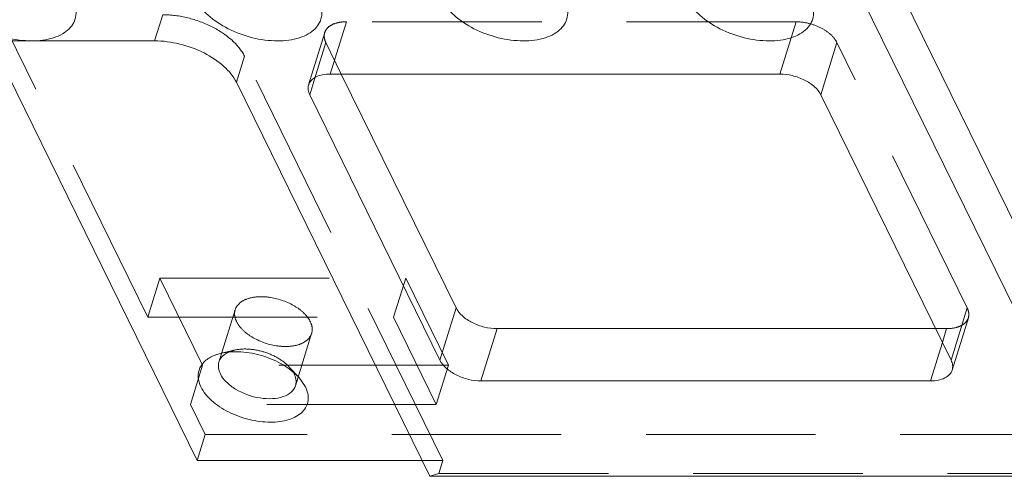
# Model space of a CAD drawing. Header units: millimetres. Extents: x 4497 to 11741, y 5958 to 12619.
# Tile 310 of 424: x 5269 to 5299, y 12318 to 12331. Entities that reach past the tile are written whole.
import ezdxf

# ---------------------------------------------------------------- set-up
doc = ezdxf.new("R2010")
doc.units = ezdxf.units.MM
doc.header["$LTSCALE"] = 0.8
doc.linetypes.add('HIDDEN', pattern=[9.525, 6.35, -3.175])
doc.layers.get('0').update_dxf_attribs({"linetype": 'CONTINUOUS', "lineweight": 0})
doc.layers.add('3', color=5, linetype='HIDDEN', lineweight=0)

msp = doc.modelspace()

# ---------------------------------------------------------------- linework, layer by layer
at = {"linetype": 'Continuous'}
for p, q in [((5291.398, 12340.468), (5300.134, 12322.665)), ((5290.45, 12339.846), (5299.65, 12321.099)), ((5273.124, 12330.671), (5204.32, 12330.671)), ((5274.398, 12318.09), (5268.449, 12330.211)), ((5291.862, 12329.677), (5278.387, 12329.677)), ((5278.719, 12329.677), (5282.16, 12322.665)), ((5281.372, 12317.618), (5275.576, 12329.428)), ((5277.771, 12329.055), (5277.925, 12329.552)), ((5277.771, 12329.055), (5281.676, 12321.099)), ((5296.993, 12321.099), (5293.089, 12329.055)), ((5281.676, 12321.099), (5282.16, 12322.665)), ((5282.902, 12320.477), (5283.386, 12322.044)), ((5283.386, 12322.044), (5296.529, 12322.044)), ((5296.377, 12320.477), (5296.733, 12321.629)), ((5277.441, 12320.587), (5277.644, 12320.297)), ((5282.902, 12320.477), (5296.377, 12320.477)), ((5274.398, 12318.09), (5281.14, 12318.09)), ((5281.372, 12317.618), (5348.609, 12317.618))]:
    msp.add_line(p, q, dxfattribs=at)
msp.add_arc((5276.658, 12320.371), 0.72, 26.1713, 29.7258, dxfattribs=at)
for points, knots in [([(5269.439, 12330.671), (5269.187, 12330.671), (5268.674, 12330.741), (5267.963, 12331.002), (5267.37, 12331.387), (5267.076, 12331.734), (5266.987, 12331.915)], [0, 0, 0, 0, 0.264727, 0.536651, 0.788527, 1, 1, 1, 1]), ([(5270.671, 12331.915), (5270.743, 12331.769), (5270.803, 12331.522), (5270.71, 12331.215), (5270.566, 12331.021), (5270.356, 12330.866), (5269.983, 12330.708), (5269.661, 12330.671), (5269.439, 12330.671)], [0, 0, 0, 0, 0.22564, 0.330087, 0.438393, 0.557218, 0.690368, 1, 1, 1, 1]), ([(5278.04, 12331.915), (5278.111, 12331.769), (5278.172, 12331.522), (5278.079, 12331.215), (5277.935, 12331.021), (5277.725, 12330.866), (5277.352, 12330.709), (5276.775, 12330.642), (5276.043, 12330.74), (5275.331, 12331.002), (5274.738, 12331.387), (5274.444, 12331.734), (5274.356, 12331.915)], [0, 0, 0, 0, 0.096782, 0.141583, 0.188034, 0.239009, 0.296134, 0.428923, 0.58009, 0.735393, 0.879229, 1, 1, 1, 1]), ([(5285.408, 12331.915), (5285.48, 12331.769), (5285.54, 12331.522), (5285.447, 12331.215), (5285.303, 12331.021), (5285.093, 12330.866), (5284.72, 12330.709), (5284.144, 12330.642), (5283.412, 12330.74), (5282.699, 12331.002), (5282.107, 12331.387), (5281.813, 12331.734), (5281.724, 12331.915)], [0, 0, 0, 0, 0.096782, 0.141583, 0.188034, 0.239009, 0.296134, 0.428923, 0.58009, 0.735393, 0.879229, 1, 1, 1, 1]), ([(5292.777, 12331.915), (5292.848, 12331.769), (5292.909, 12331.522), (5292.816, 12331.215), (5292.672, 12331.021), (5292.462, 12330.866), (5292.088, 12330.709), (5291.512, 12330.642), (5290.78, 12330.74), (5290.068, 12331.002), (5289.475, 12331.387), (5289.181, 12331.734), (5289.093, 12331.915)], [0, 0, 0, 0, 0.096782, 0.141583, 0.188034, 0.239009, 0.296134, 0.428923, 0.58009, 0.735393, 0.879229, 1, 1, 1, 1]), ([(5273.124, 12330.671), (5273.376, 12330.671), (5273.889, 12330.602), (5274.6, 12330.341), (5275.193, 12329.956), (5275.487, 12329.609), (5275.576, 12329.428)], [0, 0, 0, 0, 0.264737, 0.536644, 0.78852, 1, 1, 1, 1]), ([(5277.737, 12329.35), (5277.752, 12329.4), (5277.812, 12329.498), (5277.963, 12329.602), (5278.162, 12329.664), (5278.309, 12329.677), (5278.387, 12329.677)], [0, 0, 0, 0, 0.202192, 0.429913, 0.696455, 1, 1, 1, 1]), ([(5291.862, 12329.677), (5291.989, 12329.677), (5292.245, 12329.642), (5292.601, 12329.512), (5292.897, 12329.319), (5293.044, 12329.146), (5293.089, 12329.055)], [0, 0, 0, 0, 0.264705, 0.53665, 0.788546, 1, 1, 1, 1]), ([(5277.771, 12329.055), (5277.748, 12329.103), (5277.716, 12329.2), (5277.723, 12329.304), (5277.737, 12329.35)], [0, 0, 0, 0, 0.525206, 1, 1, 1, 1]), ([(5282.16, 12322.665), (5282.204, 12322.575), (5282.351, 12322.401), (5282.648, 12322.209), (5283.003, 12322.078), (5283.26, 12322.044), (5283.386, 12322.044)], [0, 0, 0, 0, 0.211454, 0.46335, 0.735295, 1, 1, 1, 1]), ([(5274.512, 12320.297), (5274.467, 12320.389), (5274.406, 12320.582), (5274.459, 12320.883), (5274.66, 12321.123), (5274.85, 12321.22), (5274.956, 12321.258)], [0, 0, 0, 0, 0.254408, 0.483616, 0.722527, 1, 1, 1, 1]), ([(5274.956, 12321.258), (5274.969, 12321.263), (5275.021, 12321.281), (5275.075, 12321.296), (5275.116, 12321.305)], [0, 0, 0, 0, 0.243674, 1, 1, 1, 1]), ([(5275.052, 12321.043), (5275.058, 12321.06), (5275.084, 12321.128), (5275.13, 12321.189), (5275.17, 12321.227)], [0, 0, 0, 0, 0.243813, 1, 1, 1, 1]), ([(5275.116, 12321.305), (5275.31, 12321.351), (5275.737, 12321.373), (5276.372, 12321.25), (5276.966, 12320.993), (5277.306, 12320.734), (5277.441, 12320.587)], [0, 0, 0, 0, 0.236662, 0.499941, 0.763254, 1, 1, 1, 1]), ([(5275.17, 12321.227), (5275.181, 12321.237), (5275.229, 12321.279), (5275.285, 12321.313), (5275.329, 12321.334)], [0, 0, 0, 0, 0.237837, 1, 1, 1, 1]), ([(5282.902, 12320.477), (5282.776, 12320.477), (5282.519, 12320.512), (5282.164, 12320.642), (5281.867, 12320.835), (5281.72, 12321.008), (5281.676, 12321.099)], [0, 0, 0, 0, 0.264705, 0.53665, 0.788546, 1, 1, 1, 1]), ([(5296.993, 12321.099), (5297.016, 12321.051), (5297.049, 12320.953), (5297.042, 12320.85), (5297.028, 12320.804)], [0, 0, 0, 0, 0.525206, 1, 1, 1, 1]), ([(5275.094, 12320.688), (5275.066, 12320.746), (5275.027, 12320.863), (5275.036, 12320.988), (5275.052, 12321.043)], [0, 0, 0, 0, 0.525547, 1, 1, 1, 1]), ([(5297.028, 12320.804), (5297.012, 12320.754), (5296.952, 12320.655), (5296.801, 12320.552), (5296.603, 12320.489), (5296.455, 12320.477), (5296.377, 12320.477)], [0, 0, 0, 0, 0.202192, 0.429913, 0.696455, 1, 1, 1, 1]), ([(5277.345, 12320.334), (5277.323, 12320.26), (5277.22, 12320.114), (5276.966, 12319.985), (5276.641, 12319.931), (5276.147, 12319.963), (5275.66, 12320.135), (5275.275, 12320.423), (5275.138, 12320.598), (5275.094, 12320.688)], [0, 0, 0, 0, 0.088029, 0.191747, 0.316247, 0.457593, 0.752183, 0.885941, 1, 1, 1, 1]), ([(5277.304, 12320.688), (5277.315, 12320.667), (5277.349, 12320.587), (5277.366, 12320.498), (5277.363, 12320.433)], [0, 0, 0, 0, 0.267539, 1, 1, 1, 1]), ([(5277.644, 12320.297), (5277.704, 12320.173), (5277.756, 12319.963), (5277.677, 12319.702), (5277.554, 12319.538), (5277.376, 12319.406), (5277.059, 12319.272), (5276.569, 12319.215), (5275.947, 12319.299), (5275.341, 12319.521), (5274.838, 12319.848), (5274.588, 12320.143), (5274.512, 12320.297)], [0, 0, 0, 0, 0.096782, 0.141583, 0.188034, 0.239009, 0.296134, 0.428923, 0.580089, 0.735393, 0.879229, 1, 1, 1, 1])]:
    msp.add_open_spline(points, degree=3, knots=knots, dxfattribs=at)
msp.add_open_spline([(5277.363, 12320.433), (5277.361, 12320.4), (5277.355, 12320.366), (5277.345, 12320.334)], degree=3, dxfattribs=at)
at = {"layer": '3'}
for p, q in [((5273.124, 12330.671), (5273.366, 12331.455)), ((5278.387, 12329.677), (5278.871, 12331.243)), ((5292.347, 12331.243), (5278.871, 12331.243)), ((5291.862, 12329.677), (5292.347, 12331.243)), ((5272.916, 12322.385), (5268.691, 12330.995)), ((5277.737, 12329.35), (5278.221, 12330.917)), ((5277.925, 12329.552), (5278.255, 12330.622)), ((5278.255, 12330.622), (5278.719, 12329.677)), ((5293.089, 12329.055), (5293.573, 12330.622)), ((5297.477, 12322.665), (5293.573, 12330.622)), ((5275.576, 12329.428), (5275.818, 12330.211)), ((5281.766, 12318.09), (5275.818, 12330.211)), ((5272.916, 12322.385), (5273.279, 12323.56)), ((5273.279, 12323.56), (5280.648, 12323.56)), ((5274.561, 12320.95), (5273.279, 12323.56)), ((5280.285, 12322.385), (5280.648, 12323.56)), ((5280.648, 12323.56), (5281.929, 12320.95)), ((5275.537, 12322.609), (5275.052, 12321.043)), ((5296.993, 12321.099), (5297.477, 12322.665)), ((5272.916, 12322.385), (5280.285, 12322.385)), ((5280.285, 12322.385), (5281.566, 12319.775)), ((5297.027, 12320.803), (5297.512, 12322.37)), ((5296.529, 12322.044), (5296.861, 12322.044)), ((5296.733, 12321.629), (5296.861, 12322.044)), ((5277.83, 12321.901), (5277.345, 12320.334)), ((5275.52, 12321.4), (5275.116, 12321.305)), ((5274.197, 12319.775), (5274.561, 12320.95)), ((5281.929, 12320.95), (5274.561, 12320.95)), ((5277.161, 12320.893), (5277.441, 12320.587)), ((5281.566, 12319.775), (5281.929, 12320.95)), ((5281.566, 12319.775), (5274.197, 12319.775)), ((5274.64, 12318.873), (5274.197, 12319.775)), ((5274.64, 12318.873), (5274.398, 12318.09)), ((5338.653, 12318.873), (5274.64, 12318.873)), ((5281.14, 12318.09), (5281.766, 12318.09)), ((5281.645, 12317.698), (5281.766, 12318.09)), ((5281.372, 12317.618), (5281.645, 12317.698)), ((5281.645, 12317.698), (5348.883, 12317.698))]:
    msp.add_line(p, q, dxfattribs=at)
for points, knots in [([(5275.818, 12330.211), (5275.729, 12330.393), (5275.435, 12330.739), (5274.842, 12331.124), (5274.131, 12331.386), (5273.618, 12331.455), (5273.366, 12331.455)], [0, 0, 0, 0, 0.21148, 0.463356, 0.735263, 1, 1, 1, 1]), ([(5278.871, 12331.243), (5278.793, 12331.243), (5278.646, 12331.231), (5278.447, 12331.169), (5278.296, 12331.065), (5278.236, 12330.966), (5278.221, 12330.917)], [0, 0, 0, 0, 0.303545, 0.570087, 0.797808, 1, 1, 1, 1]), ([(5293.573, 12330.622), (5293.528, 12330.712), (5293.381, 12330.886), (5293.085, 12331.078), (5292.729, 12331.209), (5292.473, 12331.243), (5292.347, 12331.243)], [0, 0, 0, 0, 0.211454, 0.46335, 0.735295, 1, 1, 1, 1]), ([(5278.221, 12330.917), (5278.207, 12330.871), (5278.2, 12330.767), (5278.232, 12330.669), (5278.255, 12330.622)], [0, 0, 0, 0, 0.474794, 1, 1, 1, 1]), ([(5275.537, 12322.609), (5275.559, 12322.683), (5275.662, 12322.829), (5275.916, 12322.959), (5276.241, 12323.013), (5276.735, 12322.981), (5277.222, 12322.808), (5277.607, 12322.521), (5277.744, 12322.345), (5277.788, 12322.255)], [0, 0, 0, 0, 0.088025, 0.191732, 0.316225, 0.45757, 0.75217, 0.885935, 1, 1, 1, 1]), ([(5275.578, 12322.255), (5275.55, 12322.312), (5275.511, 12322.429), (5275.52, 12322.554), (5275.537, 12322.609)], [0, 0, 0, 0, 0.525544, 1, 1, 1, 1]), ([(5297.512, 12322.37), (5297.526, 12322.416), (5297.533, 12322.52), (5297.501, 12322.618), (5297.477, 12322.665)], [0, 0, 0, 0, 0.474794, 1, 1, 1, 1]), ([(5277.83, 12321.901), (5277.807, 12321.827), (5277.704, 12321.681), (5277.45, 12321.551), (5277.126, 12321.498), (5276.631, 12321.529), (5276.144, 12321.702), (5275.76, 12321.989), (5275.622, 12322.165), (5275.578, 12322.255)], [0, 0, 0, 0, 0.088025, 0.191732, 0.316225, 0.45757, 0.75217, 0.885935, 1, 1, 1, 1]), ([(5277.788, 12322.255), (5277.816, 12322.198), (5277.856, 12322.081), (5277.847, 12321.956), (5277.83, 12321.901)], [0, 0, 0, 0, 0.525544, 1, 1, 1, 1]), ([(5296.861, 12322.044), (5296.939, 12322.044), (5297.087, 12322.056), (5297.285, 12322.118), (5297.436, 12322.222), (5297.496, 12322.321), (5297.512, 12322.37)], [0, 0, 0, 0, 0.303545, 0.570087, 0.797808, 1, 1, 1, 1]), ([(5275.329, 12321.334), (5275.344, 12321.341), (5275.405, 12321.369), (5275.47, 12321.389), (5275.52, 12321.4)], [0, 0, 0, 0, 0.238612, 1, 1, 1, 1]), ([(5275.52, 12321.4), (5275.657, 12321.433), (5275.958, 12321.448), (5276.407, 12321.361), (5276.826, 12321.18), (5277.066, 12320.997), (5277.161, 12320.893)], [0, 0, 0, 0, 0.236677, 0.499966, 0.763261, 1, 1, 1, 1]), ([(5277.161, 12320.893), (5277.173, 12320.88), (5277.218, 12320.828), (5277.258, 12320.772), (5277.283, 12320.728)], [0, 0, 0, 0, 0.262224, 1, 1, 1, 1])]:
    msp.add_open_spline(points, degree=3, knots=knots, dxfattribs=at)

doc.saveas('drawing.dxf')
